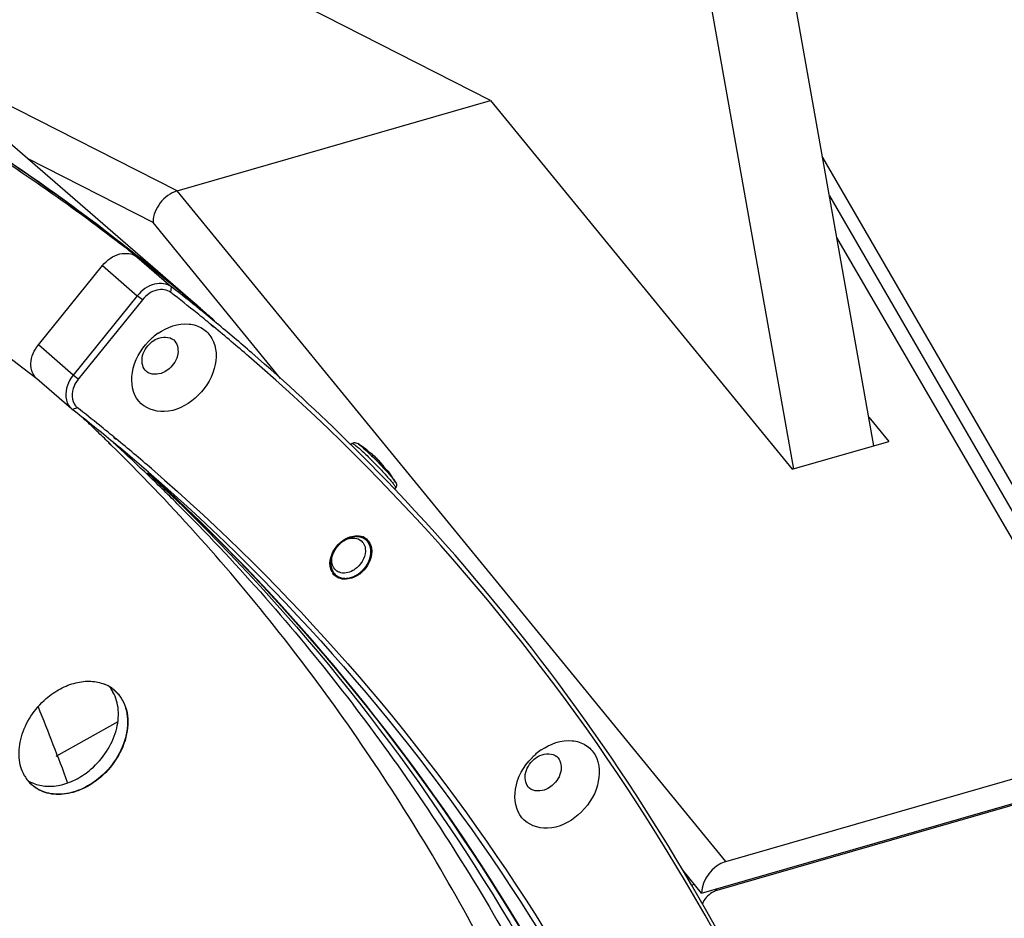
# Model space of a CAD drawing. Header units: millimetres. Extents: x 0 to 420, y 0 to 297.
# Tile 511 of 514: x 387 to 398, y 227 to 236. Entities that reach past the tile are written whole.
import ezdxf

# ---------------------------------------------------------------- set-up
doc = ezdxf.new("R2010")
doc.units = ezdxf.units.MM
doc.header["$LTSCALE"] = 23.1
doc.layers.get('0').update_dxf_attribs({"linetype": 'CONTINUOUS'})
doc.layers.add('02___PRT_ALL_AXES', color=7, linetype='CONTINUOUS')

msp = doc.modelspace()

# ---------------------------------------------------------------- linework, layer by layer
at = {"color": 7, "linetype": 'Continuous'}
for p, q in [((388.8655, 233.0977), (375.2414, 244.8965)), ((396.1185, 231.6198), (395.0829, 237.4447)), ((394.2169, 237.1947), (395.2527, 231.3684)), ((391.9898, 235.3403), (388.7398, 236.9953)), ((388.6123, 234.3653), (385.6742, 235.8614)), ((388.6123, 234.3653), (391.9898, 235.3403)), ((391.9898, 235.3403), (395.2398, 231.3661)), ((388.3525, 234.025), (386.9987, 234.7144)), ((395.5664, 234.7254), (399.1067, 228.6112)), ((394.5223, 227.1384), (388.6123, 234.3653)), ((395.6399, 234.3121), (398.9772, 228.5486)), ((388.3458, 234.0283), (388.3424, 234.0302)), ((389.7259, 232.3456), (388.3525, 234.025)), ((398.8957, 228.4009), (395.7193, 233.8656)), ((388.2398, 233.6056), (388.1584, 233.6725)), ((388.178, 233.6579), (388.1588, 233.673)), ((388.177, 233.6566), (388.552, 233.3319)), ((388.2416, 233.6078), (388.178, 233.6579)), ((387.1173, 232.706), (387.8083, 233.5613)), ((387.8083, 233.5613), (388.1833, 233.2365)), ((388.5454, 233.2715), (388.552, 233.3319)), ((388.1833, 233.2365), (387.4923, 232.3813)), ((388.2381, 233.1921), (387.5471, 232.3368)), ((388.2381, 233.1921), (388.1833, 233.2365)), ((388.8315, 233.1249), (388.8656, 233.096)), ((388.8315, 233.1249), (388.8655, 233.0958)), ((389.0038, 232.8991), (388.9772, 232.9207)), ((389.0059, 232.9016), (388.9795, 232.9234)), ((387.4923, 232.3813), (387.1173, 232.706)), ((387.4747, 232.0177), (387.0997, 232.3424)), ((387.5471, 232.3368), (387.4923, 232.3813)), ((387.4747, 232.0177), (387.4813, 232.0123)), ((387.5379, 232.0293), (387.4813, 232.0123)), ((396.0634, 231.9298), (396.279, 231.6661)), ((387.7489, 231.7769), (387.734, 231.7909)), ((387.7489, 231.7769), (387.7342, 231.7911)), ((387.9281, 231.7122), (387.9537, 231.6913)), ((387.9304, 231.7149), (387.9559, 231.6939)), ((395.2398, 231.3661), (396.279, 231.6661)), ((387.8977, 231.6293), (387.8743, 231.6525)), ((387.8992, 231.6308), (387.8756, 231.6539)), ((390.4987, 231.6448), (390.4836, 231.6324)), ((390.6218, 231.6011), (390.619, 231.603)), ((390.619, 231.6027), (390.6216, 231.6006)), ((390.6219, 231.6004), (390.6194, 231.6024)), ((390.6196, 231.6027), (390.6245, 231.5992)), ((390.6216, 231.6006), (390.6219, 231.6004)), ((390.6219, 231.6004), (390.6216, 231.6006)), ((390.6254, 231.5985), (390.6311, 231.5945)), ((390.6322, 231.5937), (390.6277, 231.5969)), ((390.658, 231.5698), (390.6588, 231.5691)), ((390.6632, 231.5693), (390.6607, 231.5715)), ((390.6805, 231.5518), (390.6767, 231.5545)), ((390.6771, 231.5407), (390.6774, 231.5404)), ((390.681, 231.5513), (390.6805, 231.5518)), ((390.8439, 231.3876), (390.8449, 231.386)), ((390.8621, 231.3646), (390.8616, 231.3652)), ((390.8821, 231.3427), (390.8728, 231.3531)), ((390.8825, 231.3421), (390.882, 231.3426)), ((390.8825, 231.3421), (390.882, 231.3426)), ((390.9017, 231.3192), (390.9016, 231.3193)), ((390.902, 231.3188), (390.9016, 231.3193)), ((390.9019, 231.3188), (390.9016, 231.3192)), ((390.9049, 231.3176), (390.9041, 231.3184)), ((390.9652, 231.1674), (390.9528, 231.1529)), ((387.9742, 228.6468), (387.3042, 228.2705)), ((394.5223, 227.1384), (398.8957, 228.4009)), ((394.2625, 226.7981), (398.8957, 228.1356)), ((398.8868, 228.1147), (394.4257, 226.8269)), ((394.2625, 226.7981), (394.0625, 227.0427)), ((394.4257, 226.8269), (394.4098, 226.8407))]:
    msp.add_line(p, q, dxfattribs=at)
for points in [[(390.6596, 231.5684), (390.6535, 231.574), (390.6472, 231.5797), (390.6408, 231.5852), (390.6343, 231.5906), (390.6277, 231.596), (390.6216, 231.6006)], [(390.6607, 231.5715), (390.6579, 231.5739), (390.6549, 231.5764), (390.6517, 231.579), (390.6482, 231.5817), (390.6446, 231.5845), (390.6407, 231.5875), (390.6365, 231.5905), (390.6322, 231.5937)], [(390.6767, 231.5545), (390.675, 231.5558), (390.6729, 231.5574), (390.6706, 231.5591), (390.6684, 231.5609), (390.6663, 231.5626), (390.6643, 231.5643), (390.6625, 231.5658), (390.6609, 231.5672), (390.6596, 231.5684)], [(390.6767, 231.5545), (390.6764, 231.5549), (390.6754, 231.5565), (390.6742, 231.5581), (390.6729, 231.5598), (390.6713, 231.5615), (390.6696, 231.5633), (390.6677, 231.5652), (390.6656, 231.5672), (390.6632, 231.5693)], [(390.8448, 231.3864), (390.8408, 231.3928), (390.8353, 231.4006), (390.8293, 231.4089), (390.8227, 231.4174), (390.8155, 231.4261), (390.8078, 231.4351), (390.7997, 231.4442), (390.7913, 231.4534), (390.7824, 231.4627), (390.7734, 231.472), (390.764, 231.4812), (390.7545, 231.4903), (390.7449, 231.4992), (390.7353, 231.508), (390.7256, 231.5164), (390.716, 231.5245), (390.7065, 231.5323), (390.6972, 231.5395), (390.6881, 231.5463), (390.6805, 231.5518)], [(390.8616, 231.3652), (390.8605, 231.3664), (390.8591, 231.368), (390.8576, 231.3697), (390.8561, 231.3715), (390.8545, 231.3733), (390.853, 231.3752), (390.8515, 231.3771), (390.8501, 231.379), (390.8488, 231.3807), (390.8476, 231.3823), (390.8466, 231.3837), (390.8458, 231.3849), (390.8451, 231.386), (390.8448, 231.3864)], [(390.8728, 231.3531), (390.872, 231.354), (390.8682, 231.3582), (390.8644, 231.3623), (390.8616, 231.3652)], [(390.8876, 231.3432), (390.8873, 231.3435), (390.8867, 231.3444), (390.8861, 231.3451), (390.8855, 231.3459), (390.8849, 231.3465), (390.8844, 231.3472), (390.8839, 231.3478), (390.8834, 231.3483), (390.8829, 231.3488), (390.8824, 231.3494), (390.8818, 231.3499), (390.8813, 231.3504), (390.8806, 231.3509), (390.8798, 231.3514), (390.8788, 231.352), (390.8776, 231.3525), (390.8761, 231.353), (390.8744, 231.3532), (390.8728, 231.3531)], [(390.9022, 231.3185), (390.8992, 231.3223), (390.8956, 231.3267), (390.892, 231.331), (390.8884, 231.3353), (390.8848, 231.3396), (390.8821, 231.3427)], [(390.9051, 231.3151), (390.9052, 231.3151), (390.9052, 231.3151), (390.9051, 231.3152), (390.9049, 231.3154), (390.9047, 231.3156), (390.9044, 231.316), (390.904, 231.3164), (390.9036, 231.3168), (390.9032, 231.3174), (390.9027, 231.3179), (390.9022, 231.3185)]]:
    msp.add_lwpolyline(points, dxfattribs=at)
for centre, radius, start, end in [((374.3801, 216.0483), 22.3715, 52.48525, 57.84216), ((374.2424, 216.196), 22.3498, 51.97909, 57.34626), ((388.6263, 234.025), 0.2738, 178.30345, 179.99587), ((374.4513, 216.145), 22.2514, 51.97342, 52.47917), ((374.3098, 216.2857), 22.2377, 51.3992, 51.97342), ((374.5028, 216.1572), 22.2084, 49.82003, 51.99564), ((374.3262, 216.3061), 22.2115, 49.11175, 51.39939), ((374.4719, 216.171), 22.2182, 49.63044, 51.70216), ((374.8865, 215.7918), 22.1835, 51.06752, 51.99563), ((374.876, 215.8302), 22.2113, 50.98692, 51.99563), ((374.8905, 215.7967), 22.1772, 50.55817, 51.06749), ((374.8803, 215.8355), 22.2045, 50.38667, 50.98688), ((374.5099, 216.1658), 22.1972, 49.19524, 49.70431), ((374.8836, 215.8394), 22.1994, 49.1068, 50.38667), ((374.894, 215.8009), 22.1717, 49.19319, 50.46965), ((388.8098, 232.2592), 0.7005, 135.39875, 136.16596), ((388.8027, 232.2665), 0.6904, 130.90661, 135.41006), ((388.7893, 232.2819), 0.67, 124.75491, 130.90758), ((374.8719, 215.8268), 22.2165, 45.34923, 49.10538), ((374.3907, 215.2699), 21.2526, 50.53345, 51.97874), ((387.6249, 232.1405), 0.1411, 219.88736, 231.94015), ((374.4288, 215.2632), 21.2827, 51.15886, 51.97872), ((372.9998, 216.4547), 21.2675, 46.14715, 46.63481), ((372.9904, 216.4448), 21.2812, 45.61655, 46.09206), ((374.4323, 215.2676), 21.2771, 50.6247, 51.15884), ((374.3966, 215.2771), 21.2433, 49.10682, 50.53337), ((374.4358, 215.2719), 21.2715, 49.19506, 50.53575), ((373.5875, 215.9604), 21.2564, 46.25395, 47.5743), ((374.822, 215.7764), 22.2874, 43.63311, 45.34912), ((389.9288, 230.6211), 1.2003, 54.86532, 58.4188), ((390.3948, 231.2737), 0.3984, 54.79811, 55.27671), ((390.3431, 231.2357), 0.4591, 46.68855, 52.59813), ((389.929, 230.6214), 1.2, 54.38988, 54.57556), ((390.2991, 231.1377), 0.5647, 54.69506, 54.8097), ((390.7219, 231.6377), 0.0933, 226.7559, 228.21566), ((390.7516, 231.6708), 0.1377, 228.15746, 228.76723), ((390.7775, 231.6894), 0.1685, 233.81357, 234.81437), ((390.757, 231.6604), 0.133, 234.84019, 235.14721), ((390.8391, 231.3828), 0.00676, 31.37426, 44.07379), ((390.9182, 231.4343), 0.0878, 213.41283, 215.00357), ((390.9653, 231.4617), 0.1418, 221.42324, 222.92155), ((390.9426, 231.4407), 0.1108, 222.9606, 223.39918), ((390.3226, 230.8543), 0.7425, 41.11545, 43.40373), ((373.5657, 215.9377), 21.2879, 45.01793, 46.2539), ((390.3231, 230.8548), 0.7419, 38.7595, 41.06151), ((389.929, 230.6213), 1.2, 35.40281, 36.98017), ((389.2914, 229.9066), 2.1342, 41.06369, 41.33012), ((391.028, 231.4198), 0.1615, 218.71111, 219.17067), ((391.0015, 231.3982), 0.1273, 219.16586, 219.73051), ((390.0695, 230.7827), 0.9919, 32.62788, 32.81614), ((389.9285, 230.621), 1.2006, 30.26315, 35.40151), ((390.5538, 230.4931), 0.1561, 67.04638, 68.82047), ((390.5558, 230.4975), 0.1512, 56.4149, 67.08444), ((390.5964, 230.3186), 0.3435, 130.91988, 137.15647), ((390.55, 230.3588), 0.2777, 130.92588, 137.71108), ((390.5429, 230.3668), 0.267, 123.94113, 130.90534), ((390.5884, 230.3277), 0.3314, 124.51691, 130.90439), ((390.5182, 230.5058), 0.1195, 36.19942, 49.07577), ((390.5164, 230.5044), 0.1217, 34.71396, 36.22904), ((390.4163, 230.335), 0.1549, 210.4405, 214.70614), ((390.3992, 230.3683), 0.1187, 229.09917, 238.54944), ((390.3796, 230.5037), 0.3314, 304.51691, 310.90439), ((390.3716, 230.5127), 0.3435, 310.91988, 317.15647), ((387.6801, 228.6814), 0.3984, 59.80128, 67.86884), ((387.6868, 228.6933), 0.3848, 50.96726, 59.77527), ((387.5757, 228.7717), 0.3965, 30.37504, 39.11615), ((387.6857, 228.6942), 0.3828, 49.13081, 58.90726), ((387.5654, 228.7654), 0.4086, 29.46589, 30.40412), ((364.4179, 219.5135), 24.5265, 20.22201, 22.25657), ((392.9303, 227.7768), 0.6904, 130.90661, 135.41006), ((392.917, 227.7923), 0.67, 124.75491, 130.90758), ((392.9374, 227.7696), 0.7005, 135.39875, 136.16596), ((387.325, 228.2659), 0.4101, 209.46605, 210.19846), ((387.3152, 228.26), 0.3987, 210.17138, 218.2665), ((387.3048, 228.252), 0.3856, 218.29384, 225.47602), ((387.2106, 228.35), 0.3962, 238.93905, 247.64843), ((387.3032, 228.2525), 0.3829, 219.14704, 229.08105), ((394.3635, 226.7076), 0.2661, 133.77249, 140.29071)]:
    msp.add_arc(centre, radius, start, end, dxfattribs=at)
msp.add_ellipse((394.5223, 226.8731), major_axis=(0.19, 0.2358), ratio=0.7516566, start_param=0.8200328, end_param=2.3908291, dxfattribs=at)
for points, knots in [([(380.6158, 237.6464), (381.9951, 237.2171), (384.6602, 236.1235), (387.0752, 234.5497), (388.1836, 233.6648)], [0, 0, 0, 0, 0.5045969, 1, 1, 1, 1]), ([(388.6123, 234.3653), (388.541, 234.3447), (388.4149, 234.2511), (388.3548, 234.1058), (388.3526, 234.0331)], [0, 0, 0, 0, 0.5048772, 1, 1, 1, 1]), ([(388.3626, 234.0127), (388.3613, 234.0143), (388.3562, 234.0201), (388.3505, 234.0253), (388.3458, 234.0283)], [0, 0, 0, 0, 0.2764317, 1, 1, 1, 1]), ([(387.8083, 233.5613), (387.8554, 233.6195), (387.9709, 233.7089), (388.1286, 233.6945), (388.177, 233.6566)], [0, 0, 0, 0, 0.5491862, 1, 1, 1, 1]), ([(388.552, 233.3319), (388.5036, 233.3697), (388.3459, 233.3841), (388.2304, 233.2948), (388.1833, 233.2365)], [0, 0, 0, 0, 0.4508138, 1, 1, 1, 1]), ([(388.5454, 233.2715), (388.505, 233.3031), (388.3736, 233.3151), (388.2774, 233.2406), (388.2381, 233.1921)], [0, 0, 0, 0, 0.4508138, 1, 1, 1, 1]), ([(388.4074, 232.8323), (388.5027, 232.8984), (388.677, 232.9622), (388.8904, 232.8963), (389.0401, 232.7375), (389.0438, 232.4191), (388.9015, 232.2154), (388.8053, 232.132)], [0, 0, 0, 0, 0.2567361, 0.3688752, 0.4775364, 0.7180101, 1, 1, 1, 1]), ([(388.8053, 232.132), (388.7141, 232.0531), (388.5035, 231.9377), (388.1471, 232.0667), (388.093, 232.4429), (388.217, 232.6533), (388.3045, 232.7444)], [0, 0, 0, 0, 0.2672314, 0.4866463, 0.7198988, 1, 1, 1, 1]), ([(388.2807, 232.4199), (388.2419, 232.4535), (388.2129, 232.587), (388.2829, 232.6894), (388.3305, 232.7306)], [0, 0, 0, 0, 0.4481748, 1, 1, 1, 1]), ([(388.3305, 232.7306), (388.3494, 232.747), (388.4186, 232.7961), (388.5293, 232.7999), (388.5752, 232.7601)], [0, 0, 0, 0, 0.2918911, 1, 1, 1, 1]), ([(388.5752, 232.7601), (388.6139, 232.7266), (388.643, 232.5931), (388.573, 232.4907), (388.5254, 232.4494)], [0, 0, 0, 0, 0.4481748, 1, 1, 1, 1]), ([(387.0998, 232.3424), (387.0554, 232.3809), (387.0106, 232.525), (387.0723, 232.6504), (387.1173, 232.706)], [0, 0, 0, 0, 0.4507946, 1, 1, 1, 1]), ([(396.2442, 222.1779), (395.567, 224.1963), (393.743, 228.0299), (390.9452, 231.2346), (389.3834, 232.583)], [0, 0, 0, 0, 0.5078277, 1, 1, 1, 1]), ([(388.5254, 232.4494), (388.5064, 232.433), (388.4373, 232.384), (388.3266, 232.3802), (388.2807, 232.4199)], [0, 0, 0, 0, 0.2918911, 1, 1, 1, 1]), ([(387.4923, 232.3813), (387.4721, 232.3563), (387.4111, 232.2622), (387.3986, 232.1245), (387.442, 232.0558)], [0, 0, 0, 0, 0.283384, 1, 1, 1, 1]), ([(387.5471, 232.3368), (387.529, 232.3144), (387.4754, 232.2315), (387.471, 232.1045), (387.5166, 232.0499)], [0, 0, 0, 0, 0.2881082, 1, 1, 1, 1]), ([(394.8106, 210.9525), (394.9581, 212.9553), (394.9092, 216.8922), (393.8925, 221.653), (392.5202, 225.1208), (391.2403, 227.5118), (389.7093, 229.7002), (388.5256, 231.0158), (387.8992, 231.6308)], [0, 0, 0, 0, 0.2679313, 0.521893, 0.644466, 0.7645906, 0.8828699, 1, 1, 1, 1]), ([(390.4987, 231.6448), (390.5045, 231.6495), (390.5174, 231.6552), (390.5388, 231.6538), (390.551, 231.6475), (390.5574, 231.6436)], [0, 0, 0, 0, 0.3562477, 0.6409357, 1, 1, 1, 1]), ([(390.4987, 231.6448), (390.4998, 231.6456), (390.5046, 231.6446), (390.5116, 231.6408), (390.5226, 231.6335), (390.5364, 231.623), (390.5534, 231.6093), (390.5813, 231.5853), (390.6212, 231.549), (390.6732, 231.4994), (390.7289, 231.4441), (390.7847, 231.3867), (390.8213, 231.3477), (390.8391, 231.3284)], [0, 0, 0, 0, 0.0087372, 0.0265248, 0.0542747, 0.0918256, 0.1387081, 0.1942633, 0.3280249, 0.4852167, 0.6564751, 0.8315689, 1, 1, 1, 1]), ([(390.5574, 231.6436), (390.5642, 231.6394), (390.5802, 231.6275), (390.607, 231.6051), (390.6403, 231.5754), (390.6643, 231.553), (390.6771, 231.5407)], [0, 0, 0, 0, 0.1525753, 0.3766047, 0.6630761, 1, 1, 1, 1]), ([(390.619, 231.603), (390.6187, 231.6031), (390.6177, 231.6037), (390.6187, 231.6029), (390.619, 231.6027)], [0, 0, 0, 0, 0.4607285, 1, 1, 1, 1]), ([(390.6608, 231.5672), (390.6621, 231.5661), (390.6677, 231.5613), (390.6735, 231.5568), (390.678, 231.5535)], [0, 0, 0, 0, 0.2320146, 1, 1, 1, 1]), ([(390.6773, 231.5405), (390.7159, 231.5038), (390.7895, 231.4302), (390.8605, 231.3542), (390.894, 231.316)], [0, 0, 0, 0, 0.5115792, 1, 1, 1, 1]), ([(390.701, 231.5366), (390.6993, 231.5379), (390.6927, 231.5429), (390.686, 231.5478), (390.681, 231.5513)], [0, 0, 0, 0, 0.2626039, 1, 1, 1, 1]), ([(390.8119, 231.4303), (390.7952, 231.4499), (390.7596, 231.4869), (390.7211, 231.5209), (390.701, 231.5366)], [0, 0, 0, 0, 0.5018947, 1, 1, 1, 1]), ([(388.3364, 231.3731), (389.8385, 230.0763), (392.5288, 226.9929), (394.2796, 223.3039), (394.9287, 221.3616)], [0, 0, 0, 0, 0.4921377, 1, 1, 1, 1]), ([(390.8439, 231.3876), (390.8398, 231.3944), (390.8295, 231.409), (390.8183, 231.4228), (390.8119, 231.4303)], [0, 0, 0, 0, 0.4489752, 1, 1, 1, 1]), ([(390.8463, 231.384), (390.8472, 231.3827), (390.8512, 231.3772), (390.8555, 231.3719), (390.859, 231.3679)], [0, 0, 0, 0, 0.2283031, 1, 1, 1, 1]), ([(388.3035, 231.3355), (389.7976, 230.0416), (392.4733, 226.9678), (394.2158, 223.2932), (394.8623, 221.3587)], [0, 0, 0, 0, 0.4921396, 1, 1, 1, 1]), ([(394.4873, 221.6835), (393.8699, 223.5307), (392.2269, 227.0447), (389.7321, 230.0247), (388.3374, 231.2968)], [0, 0, 0, 0, 0.5078102, 1, 1, 1, 1]), ([(390.8391, 231.3284), (390.8436, 231.3235), (390.8605, 231.3049), (390.8773, 231.2861), (390.8895, 231.2721)], [0, 0, 0, 0, 0.2639753, 1, 1, 1, 1]), ([(390.8876, 231.3432), (390.8886, 231.3418), (390.894, 231.3343), (390.8991, 231.3266), (390.9031, 231.3203)], [0, 0, 0, 0, 0.1882887, 1, 1, 1, 1]), ([(390.8895, 231.2721), (390.9012, 231.2587), (390.9176, 231.2395), (390.9372, 231.215), (390.9483, 231.2002), (390.9568, 231.1882), (390.9625, 231.1786), (390.9655, 231.1724), (390.966, 231.1683), (390.9652, 231.1674)], [0, 0, 0, 0, 0.4098201, 0.578708, 0.7207392, 0.8342825, 0.9182232, 0.9723821, 1, 1, 1, 1]), ([(390.9006, 231.3086), (390.9147, 231.2924), (390.9337, 231.27), (390.9549, 231.2422), (390.9626, 231.231), (390.9654, 231.2261)], [0, 0, 0, 0, 0.613645, 0.8379102, 1, 1, 1, 1]), ([(390.9036, 231.3168), (390.9047, 231.3155), (390.9093, 231.3103), (390.9058, 231.3161), (390.9049, 231.3176)], [0, 0, 0, 0, 0.5096775, 1, 1, 1, 1]), ([(396.2728, 222.1879), (395.7107, 223.8712), (394.2652, 227.0877), (392.1415, 229.9091), (390.9531, 231.1556)], [0, 0, 0, 0, 0.5075017, 1, 1, 1, 1]), ([(390.9654, 231.2261), (390.9692, 231.2196), (390.9752, 231.2072), (390.9761, 231.1859), (390.9701, 231.173), (390.9652, 231.1674)], [0, 0, 0, 0, 0.3590686, 0.6437557, 1, 1, 1, 1]), ([(388.6138, 230.9952), (389.2295, 230.3799), (390.3922, 229.0658), (391.8951, 226.8849), (393.1507, 224.5063), (394.4962, 221.0609), (395.4912, 216.3384), (395.5368, 212.4355), (395.3906, 210.4503)], [0, 0, 0, 0, 0.1171123, 0.2354084, 0.3555671, 0.478175, 0.7321635, 1, 1, 1, 1]), ([(390.3938, 230.5883), (390.4106, 230.5996), (390.4717, 230.6329), (390.5588, 230.6288), (390.5965, 230.5961)], [0, 0, 0, 0, 0.2885092, 1, 1, 1, 1]), ([(390.4006, 230.6008), (390.4172, 230.6122), (390.4799, 230.6478), (390.5614, 230.6575), (390.6102, 230.6386)], [0, 0, 0, 0, 0.2782026, 1, 1, 1, 1]), ([(390.2828, 230.2565), (390.2709, 230.2768), (390.2385, 230.3796), (390.2893, 230.4927), (390.3446, 230.5522)], [0, 0, 0, 0, 0.2244479, 1, 1, 1, 1]), ([(390.3215, 230.2786), (390.2888, 230.307), (390.2585, 230.4157), (390.3088, 230.5064), (390.3446, 230.5456)], [0, 0, 0, 0, 0.4494722, 1, 1, 1, 1]), ([(390.6165, 230.5737), (390.6288, 230.556), (390.6623, 230.4611), (390.6068, 230.3553), (390.5499, 230.3061)], [0, 0, 0, 0, 0.2231044, 1, 1, 1, 1]), ([(390.679, 230.5846), (390.6928, 230.5647), (390.7327, 230.4602), (390.6806, 230.3407), (390.6235, 230.2792)], [0, 0, 0, 0, 0.2236136, 1, 1, 1, 1]), ([(390.5499, 230.3061), (390.5358, 230.2938), (390.4816, 230.2551), (390.4054, 230.2398), (390.36, 230.2562)], [0, 0, 0, 0, 0.2794989, 1, 1, 1, 1]), ([(390.36, 230.2562), (390.356, 230.2576), (390.3482, 230.2609), (390.3409, 230.2649), (390.3373, 230.2671)], [0, 0, 0, 0, 0.5029248, 1, 1, 1, 1]), ([(390.5674, 230.2306), (390.5504, 230.2189), (390.4864, 230.1827), (390.4024, 230.1738), (390.3534, 230.1946)], [0, 0, 0, 0, 0.2791711, 1, 1, 1, 1]), ([(387.2022, 228.8957), (387.2491, 228.9364), (387.3493, 229.0062), (387.5139, 229.0717), (387.6785, 229.0908), (387.7836, 229.0695), (387.8302, 229.0505)], [0, 0, 0, 0, 0.2752309, 0.535776, 0.7770229, 1, 1, 1, 1]), ([(387.6876, 228.1373), (387.751, 228.1922), (387.8611, 228.3187), (387.9641, 228.5393), (387.993, 228.7653), (387.9543, 228.9077), (387.9211, 228.9664)], [0, 0, 0, 0, 0.2726985, 0.5373943, 0.7810046, 1, 1, 1, 1]), ([(387.9362, 228.9837), (387.9644, 228.9593), (388.0145, 228.9007), (388.0806, 228.7535), (388.0866, 228.529), (387.986, 228.2668), (387.8609, 228.1159), (387.7866, 228.0515)], [0, 0, 0, 0, 0.1059386, 0.2156094, 0.4539288, 0.7205689, 1, 1, 1, 1]), ([(387.9292, 228.9922), (387.9585, 228.9684), (388.0111, 228.9105), (388.0817, 228.763), (388.0911, 228.5353), (387.9907, 228.2684), (387.8639, 228.1148), (387.7885, 228.0494)], [0, 0, 0, 0, 0.1060015, 0.2154621, 0.4532452, 0.7199832, 1, 1, 1, 1]), ([(386.968, 228.0641), (386.9347, 228.1229), (386.8959, 228.2658), (386.9248, 228.4925), (387.0281, 228.7137), (387.1386, 228.8406), (387.2022, 228.8957)], [0, 0, 0, 0, 0.2189954, 0.4626058, 0.7273015, 1, 1, 1, 1]), ([(392.535, 228.3427), (392.6303, 228.4088), (392.8046, 228.4725), (393.0181, 228.4066), (393.1677, 228.2479), (393.1714, 227.9295), (393.0292, 227.7257), (392.9329, 227.6423)], [0, 0, 0, 0, 0.2567361, 0.3688752, 0.4775364, 0.7180101, 1, 1, 1, 1]), ([(392.4581, 228.241), (392.4771, 228.2574), (392.5462, 228.3064), (392.6569, 228.3102), (392.7029, 228.2705)], [0, 0, 0, 0, 0.2918911, 1, 1, 1, 1]), ([(392.9329, 227.6423), (392.8418, 227.5634), (392.6312, 227.4481), (392.2747, 227.5771), (392.2206, 227.9533), (392.3446, 228.1636), (392.4321, 228.2548)], [0, 0, 0, 0, 0.2672314, 0.4866463, 0.7198988, 1, 1, 1, 1]), ([(392.4083, 227.9303), (392.3696, 227.9638), (392.3405, 228.0973), (392.4105, 228.1997), (392.4581, 228.241)], [0, 0, 0, 0, 0.4481748, 1, 1, 1, 1]), ([(392.7029, 228.2705), (392.7416, 228.2369), (392.7706, 228.1034), (392.7007, 228.001), (392.653, 227.9598)], [0, 0, 0, 0, 0.4481748, 1, 1, 1, 1]), ([(387.06, 227.9835), (387.1065, 227.9644), (387.2114, 227.9427), (387.376, 227.9615), (387.5405, 228.0268), (387.6407, 228.0966), (387.6876, 228.1373)], [0, 0, 0, 0, 0.2229127, 0.4641141, 0.7246829, 1, 1, 1, 1]), ([(387.7885, 228.0494), (387.7296, 227.9985), (387.6027, 227.9147), (387.393, 227.8531), (387.1906, 227.8682), (387.0776, 227.9347), (387.0345, 227.9771)], [0, 0, 0, 0, 0.282623, 0.544103, 0.7802948, 1, 1, 1, 1]), ([(387.7866, 228.0515), (387.7298, 228.0024), (387.6075, 227.9209), (387.4056, 227.8583), (387.2095, 227.8667), (387.0967, 227.9248), (387.0524, 227.9632)], [0, 0, 0, 0, 0.2816161, 0.5431632, 0.7802409, 1, 1, 1, 1]), ([(392.653, 227.9598), (392.6341, 227.9434), (392.5649, 227.8943), (392.4542, 227.8905), (392.4083, 227.9303)], [0, 0, 0, 0, 0.2918911, 1, 1, 1, 1]), ([(394.4257, 226.8269), (394.4089, 226.8221), (394.3422, 226.7929), (394.2901, 226.733), (394.2691, 226.6824)], [0, 0, 0, 0, 0.2422262, 1, 1, 1, 1])]:
    msp.add_open_spline(points, degree=3, knots=knots, dxfattribs=at)
for points in [[(387.442, 232.0558), (387.451, 232.0417), (387.4621, 232.0286), (387.4748, 232.0177)], [(390.6254, 231.5985), (390.626, 231.5981), (390.6265, 231.5974), (390.6267, 231.5967)], [(390.9041, 231.3184), (390.9033, 231.3191), (390.9023, 231.3196), (390.9012, 231.3198)], [(390.6394, 230.6235), (390.6548, 230.6132), (390.6685, 230.5998), (390.679, 230.5846)], [(390.3534, 230.1946), (390.3279, 230.2053), (390.3047, 230.2241), (390.289, 230.2468)]]:
    msp.add_open_spline(points, degree=3, dxfattribs=at)
at = {"color": 2, "linetype": 'Continuous'}
for points, knots in [([(390.5923, 230.2594), (390.5949, 230.2621), (390.6003, 230.2675), (390.607, 230.2743), (390.6124, 230.2797), (390.6164, 230.2837), (390.6198, 230.2871), (390.6225, 230.2898), (390.6241, 230.2915), (390.6253, 230.2926), (390.626, 230.2933), (390.6267, 230.294), (390.6274, 230.295), (390.6285, 230.2965), (390.6299, 230.2985), (390.6322, 230.3016), (390.6351, 230.3055), (390.6386, 230.3102), (390.642, 230.3148), (390.6454, 230.3195), (390.6483, 230.3234), (390.6506, 230.3265), (390.6523, 230.3288), (390.6538, 230.3308), (390.6549, 230.3324), (390.6558, 230.3335), (390.6565, 230.3347), (390.6573, 230.3364), (390.6584, 230.3385), (390.6597, 230.3409), (390.6615, 230.3443), (390.6637, 230.3484), (390.6663, 230.3533), (390.6697, 230.36), (390.6728, 230.3658), (390.6754, 230.3707), (390.6765, 230.3728), (390.6773, 230.3744), (390.6783, 230.3761), (390.679, 230.3783), (390.6799, 230.3809), (390.681, 230.3844), (390.6825, 230.3887), (390.6843, 230.394), (390.686, 230.3992), (390.6878, 230.4044), (390.6893, 230.4088), (390.6904, 230.4123), (390.6913, 230.4149), (390.6921, 230.4171), (390.6927, 230.4188), (390.693, 230.4199), (390.6933, 230.4208), (390.6934, 230.4216), (390.6937, 230.4231), (390.694, 230.4253), (390.6944, 230.4279), (390.695, 230.4314), (390.6956, 230.4357), (390.6964, 230.4409), (390.6972, 230.4461), (390.698, 230.4513), (390.6987, 230.4557), (390.6992, 230.4592), (390.6995, 230.4613), (390.6998, 230.4631), (390.7, 230.4641), (390.7001, 230.465), (390.7001, 230.4656), (390.7001, 230.4663), (390.7, 230.4675), (390.7, 230.4693), (390.6999, 230.4718), (390.6998, 230.4742), (390.6997, 230.4775), (390.6995, 230.4815), (390.6993, 230.4864), (390.6991, 230.4913), (390.699, 230.4954), (390.6988, 230.4987), (390.6987, 230.5011), (390.6987, 230.5032), (390.6986, 230.5048), (390.6985, 230.506), (390.6985, 230.507), (390.6983, 230.5078), (390.698, 230.5089), (390.6974, 230.5114), (390.6964, 230.5152), (390.6952, 230.5198), (390.694, 230.5243), (390.6925, 230.5304), (390.6911, 230.5357), (390.6899, 230.5403), (390.6894, 230.5422), (390.689, 230.5437), (390.6888, 230.5447), (390.6886, 230.5454), (390.6885, 230.546), (390.6882, 230.5465), (390.6878, 230.5471), (390.6874, 230.548), (390.6867, 230.5493), (390.6858, 230.5509), (390.6847, 230.5529), (390.6833, 230.5555), (390.6815, 230.5588), (390.6794, 230.5628), (390.6773, 230.5668), (390.6755, 230.5701), (390.6741, 230.5727), (390.6731, 230.5747), (390.6722, 230.5763), (390.6715, 230.5776), (390.671, 230.5785), (390.6707, 230.5791), (390.6704, 230.5796), (390.67, 230.58), (390.6696, 230.5806), (390.6689, 230.5812), (390.668, 230.5823), (390.6668, 230.5836), (390.6638, 230.5867), (390.6604, 230.5904), (390.6565, 230.5946), (390.6536, 230.5978), (390.6507, 230.6009), (390.6485, 230.6033), (390.647, 230.6048), (390.6464, 230.6055), (390.6459, 230.606), (390.6455, 230.6066), (390.6447, 230.607), (390.6437, 230.6076), (390.6425, 230.6084), (390.6409, 230.6094), (390.6391, 230.6105), (390.6366, 230.6121), (390.6335, 230.614), (390.6298, 230.6164), (390.6261, 230.6187), (390.623, 230.6207), (390.6205, 230.6222), (390.6187, 230.6234), (390.6168, 230.6245), (390.6154, 230.6254), (390.6145, 230.626), (390.6141, 230.6262), (390.6138, 230.6264), (390.6134, 230.6266), (390.6128, 230.6268), (390.6119, 230.6271), (390.6105, 230.6275), (390.6087, 230.6281), (390.6058, 230.629), (390.6022, 230.6301), (390.5979, 230.6315), (390.5936, 230.6328), (390.5892, 230.6342), (390.5849, 230.6355), (390.5813, 230.6367), (390.5788, 230.6375), (390.5776, 230.6378), (390.5768, 230.6381), (390.5761, 230.6381), (390.5751, 230.6382), (390.5735, 230.6383), (390.5716, 230.6384), (390.5693, 230.6386), (390.5662, 230.6388), (390.5623, 230.6391), (390.5576, 230.6394), (390.553, 230.6398), (390.5483, 230.6401), (390.5444, 230.6404), (390.5413, 230.6406), (390.539, 230.6408), (390.5371, 230.6409), (390.5354, 230.6407), (390.5337, 230.6404), (390.5316, 230.6401), (390.5283, 230.6397), (390.5242, 230.6391), (390.5192, 230.6384), (390.5142, 230.6377), (390.5092, 230.637), (390.5051, 230.6364), (390.5017, 230.636), (390.4992, 230.6356), (390.4972, 230.6353), (390.4957, 230.6351), (390.495, 230.635), (390.4946, 230.635), (390.4941, 230.6348), (390.4936, 230.6347), (390.4928, 230.6344), (390.4913, 230.6339), (390.4892, 230.6332), (390.4867, 230.6323), (390.4833, 230.6312), (390.4791, 230.6297), (390.4741, 230.628), (390.4691, 230.6263), (390.464, 230.6246), (390.4599, 230.6232), (390.4565, 230.6221), (390.4544, 230.6214), (390.4527, 230.6208), (390.4517, 230.6205), (390.4509, 230.62), (390.45, 230.6196), (390.4486, 230.6188), (390.4466, 230.6177), (390.4434, 230.6159), (390.4393, 230.6137), (390.4344, 230.6111), (390.428, 230.6075), (390.4198, 230.6031), (390.4134, 230.5996), (390.4101, 230.5979)], [0, 0, 0, 0, 0.015625, 0.03125, 0.0390625, 0.046875, 0.0546875, 0.0585938, 0.0625, 0.0644531, 0.0654297, 0.0664062, 0.0683594, 0.0703125, 0.0742188, 0.078125, 0.0859375, 0.09375, 0.1015625, 0.109375, 0.1171875, 0.1210938, 0.125, 0.1289062, 0.1308594, 0.1328125, 0.1347656, 0.1367188, 0.140625, 0.1445312, 0.1484375, 0.15625, 0.1640625, 0.171875, 0.1875, 0.1914062, 0.1953125, 0.1972656, 0.1992188, 0.203125, 0.2070312, 0.2109375, 0.21875, 0.2265625, 0.234375, 0.2421875, 0.25, 0.2539062, 0.2578125, 0.2617188, 0.2636719, 0.265625, 0.2666016, 0.2675781, 0.2695312, 0.2734375, 0.2773438, 0.28125, 0.2890625, 0.296875, 0.3046875, 0.3125, 0.3203125, 0.3242188, 0.328125, 0.3300781, 0.3320312, 0.3330078, 0.3339844, 0.3349609, 0.3359375, 0.3398438, 0.34375, 0.3476562, 0.3515625, 0.359375, 0.3671875, 0.375, 0.3828125, 0.3867188, 0.390625, 0.3945312, 0.3964844, 0.3984375, 0.4003906, 0.4013672, 0.4023438, 0.40625, 0.4140625, 0.421875, 0.4296875, 0.4375, 0.453125, 0.4570312, 0.4609375, 0.4628906, 0.4648438, 0.4658203, 0.4667969, 0.4677734, 0.46875, 0.4707031, 0.4726562, 0.4765625, 0.4804688, 0.484375, 0.4921875, 0.5, 0.5078125, 0.515625, 0.5195312, 0.5234375, 0.5273438, 0.5292969, 0.53125, 0.5322266, 0.5332031, 0.5341797, 0.5351562, 0.5371094, 0.5390625, 0.5429688, 0.546875, 0.5625, 0.5703125, 0.578125, 0.5859375, 0.59375, 0.5957031, 0.5976562, 0.5986328, 0.5996094, 0.6015625, 0.6035156, 0.6054688, 0.609375, 0.6132812, 0.6171875, 0.625, 0.6328125, 0.640625, 0.6484375, 0.6523438, 0.65625, 0.6601562, 0.6640625, 0.6650391, 0.6660156, 0.6665039, 0.6669922, 0.6679688, 0.6699219, 0.671875, 0.6757812, 0.6796875, 0.6875, 0.6953125, 0.703125, 0.7109375, 0.71875, 0.7265625, 0.7304688, 0.7324219, 0.7333984, 0.734375, 0.7363281, 0.7382812, 0.7421875, 0.7460938, 0.75, 0.7578125, 0.765625, 0.7734375, 0.78125, 0.7890625, 0.7929688, 0.796875, 0.8007812, 0.8027344, 0.8046875, 0.8085938, 0.8125, 0.8203125, 0.828125, 0.8359375, 0.84375, 0.8515625, 0.8554688, 0.859375, 0.8632812, 0.8652344, 0.8662109, 0.8666992, 0.8671875, 0.8681641, 0.8691406, 0.8710938, 0.875, 0.8789062, 0.8828125, 0.890625, 0.8984375, 0.90625, 0.9140625, 0.921875, 0.9257812, 0.9296875, 0.9316406, 0.9335938, 0.9345703, 0.9355469, 0.9375, 0.9414062, 0.9453125, 0.953125, 0.9609375, 0.96875, 0.984375, 1, 1, 1, 1]), ([(390.3758, 230.5719), (390.3736, 230.5699), (390.3693, 230.5659), (390.3645, 230.5614), (390.3613, 230.5585), (390.3599, 230.5572), (390.3588, 230.5562), (390.3578, 230.5552), (390.3561, 230.5533), (390.3536, 230.5506), (390.3506, 230.5473), (390.3476, 230.5441), (390.345, 230.5414), (390.3433, 230.5395), (390.3423, 230.5385), (390.3414, 230.5373), (390.3402, 230.5359), (390.3375, 230.5324), (390.3342, 230.5284), (390.331, 230.5244), (390.3294, 230.5224), (390.3284, 230.5213), (390.3277, 230.5204), (390.3271, 230.5195), (390.3262, 230.5182), (390.3247, 230.5161), (390.3225, 230.5129), (390.3199, 230.5092), (390.3178, 230.5061), (390.316, 230.5036), (390.315, 230.502), (390.3141, 230.5008), (390.3133, 230.4995), (390.312, 230.4973), (390.3102, 230.4942), (390.3079, 230.4904), (390.3057, 230.4867), (390.3039, 230.4836), (390.3026, 230.4814), (390.3018, 230.4801), (390.3012, 230.4788), (390.3004, 230.4771), (390.2984, 230.4731), (390.2954, 230.4671), (390.2928, 230.4618), (390.2915, 230.4591)], [0, 0, 0, 0, 0.0625, 0.125, 0.140625, 0.15625, 0.1640625, 0.171875, 0.1875, 0.21875, 0.25, 0.28125, 0.3125, 0.328125, 0.3359375, 0.34375, 0.359375, 0.375, 0.4375, 0.46875, 0.484375, 0.4921875, 0.5, 0.5078125, 0.515625, 0.53125, 0.5625, 0.59375, 0.625, 0.640625, 0.65625, 0.6640625, 0.671875, 0.6875, 0.71875, 0.75, 0.78125, 0.8125, 0.828125, 0.8359375, 0.84375, 0.859375, 0.875, 0.9375, 1, 1, 1, 1]), ([(390.4101, 230.5979), (390.4087, 230.5969), (390.4066, 230.5955), (390.4038, 230.5936), (390.402, 230.5924), (390.4006, 230.5914), (390.3997, 230.5908), (390.399, 230.5903), (390.3983, 230.5897), (390.3969, 230.5887), (390.3954, 230.5876), (390.394, 230.5866), (390.3932, 230.586), (390.3926, 230.5856), (390.3921, 230.5852), (390.3915, 230.5847), (390.3903, 230.5838), (390.3886, 230.5825), (390.3865, 230.5809), (390.3849, 230.5795), (390.3835, 230.5784), (390.3827, 230.5777), (390.382, 230.5772), (390.3813, 230.5766), (390.3799, 230.5755), (390.378, 230.5739), (390.3765, 230.5726), (390.3758, 230.5719)], [0, 0, 0, 0, 0.125, 0.1875, 0.25, 0.28125, 0.3125, 0.328125, 0.34375, 0.375, 0.4375, 0.46875, 0.484375, 0.5, 0.515625, 0.53125, 0.5625, 0.625, 0.6875, 0.75, 0.78125, 0.8125, 0.828125, 0.84375, 0.875, 0.9375, 1, 1, 1, 1]), ([(390.2915, 230.4591), (390.2904, 230.4561), (390.2883, 230.4502), (390.2851, 230.4413), (390.2825, 230.4339), (390.2804, 230.428), (390.2788, 230.4235), (390.2775, 230.4198), (390.2766, 230.4172), (390.2761, 230.4159), (390.2759, 230.4152), (390.2758, 230.4144), (390.2756, 230.4135), (390.2753, 230.412), (390.275, 230.4101), (390.2746, 230.4078), (390.2741, 230.4048), (390.2734, 230.4011), (390.2724, 230.395), (390.2713, 230.389), (390.2703, 230.383), (390.2695, 230.3784), (390.2689, 230.375), (390.2685, 230.3728), (390.2683, 230.3717), (390.2682, 230.3705), (390.2682, 230.3695), (390.2682, 230.3684), (390.2683, 230.367), (390.2683, 230.3645), (390.2684, 230.3609), (390.2684, 230.3567), (390.2685, 230.351), (390.2686, 230.3453), (390.2687, 230.3396), (390.2688, 230.336), (390.2689, 230.3332), (390.2689, 230.3314), (390.2689, 230.3302), (390.2689, 230.3294), (390.2689, 230.3287), (390.2691, 230.3279), (390.2694, 230.3266), (390.2698, 230.3249), (390.2704, 230.3222), (390.2712, 230.3189), (390.2721, 230.3149), (390.2734, 230.3096), (390.2746, 230.3042), (390.2759, 230.2989), (390.2766, 230.2956), (390.2773, 230.2929), (390.2776, 230.2912), (390.2779, 230.2901), (390.2781, 230.2894), (390.2784, 230.2888), (390.2787, 230.2881), (390.2793, 230.2869), (390.28, 230.2855), (390.2812, 230.2831), (390.2827, 230.2802), (390.2844, 230.2767), (390.2868, 230.2721), (390.2891, 230.2674), (390.2912, 230.2634), (390.2923, 230.261), (390.2932, 230.2593), (390.2939, 230.2578), (390.2945, 230.2567), (390.2949, 230.2559), (390.2952, 230.2553), (390.2954, 230.2549), (390.2957, 230.2546), (390.2961, 230.2541), (390.2966, 230.2535), (390.2979, 230.2521), (390.2997, 230.25), (390.3022, 230.2472), (390.3046, 230.2444), (390.3079, 230.2407), (390.3112, 230.2369), (390.3141, 230.2336), (390.3157, 230.2318), (390.3169, 230.2304), (390.318, 230.2292), (390.3188, 230.2283), (390.3196, 230.2273), (390.3209, 230.2265), (390.3225, 230.2254), (390.3241, 230.2244), (390.3262, 230.223), (390.3288, 230.2212), (390.332, 230.2191), (390.3351, 230.217), (390.3383, 230.2149), (390.3415, 230.2128), (390.3441, 230.211), (390.3462, 230.2096), (390.3478, 230.2085), (390.3494, 230.2075), (390.3506, 230.2066), (390.3519, 230.2062), (390.3531, 230.2058), (390.3546, 230.2053), (390.3564, 230.2046), (390.3588, 230.2038), (390.363, 230.2023), (390.3679, 230.2007), (390.3727, 230.199), (390.3763, 230.1977), (390.3799, 230.1965), (390.3827, 230.1955), (390.3845, 230.1949), (390.3852, 230.1946), (390.3858, 230.1944), (390.3863, 230.1943), (390.3868, 230.1942), (390.3875, 230.1942), (390.3883, 230.1941), (390.3897, 230.1939), (390.3914, 230.1938), (390.3934, 230.1936), (390.3961, 230.1933), (390.4009, 230.1928), (390.4063, 230.1923), (390.4117, 230.1918), (390.4158, 230.1914), (390.4192, 230.1911), (390.4219, 230.1908), (390.4236, 230.1906), (390.425, 230.1905), (390.4258, 230.1904), (390.4265, 230.1903), (390.4272, 230.1905), (390.4285, 230.1906), (390.4303, 230.1908), (390.4332, 230.1911), (390.4367, 230.1916), (390.4425, 230.1922), (390.4482, 230.1929), (390.454, 230.1936), (390.4583, 230.1941), (390.4619, 230.1945), (390.4647, 230.1949), (390.4665, 230.1951), (390.468, 230.1952), (390.4689, 230.1953), (390.4696, 230.1956), (390.4703, 230.1958), (390.4715, 230.1962), (390.4733, 230.1967), (390.4762, 230.1977), (390.4798, 230.1988), (390.4855, 230.2006), (390.4912, 230.2024), (390.4969, 230.2042), (390.5012, 230.2056), (390.5048, 230.2067), (390.5073, 230.2075), (390.5087, 230.2079), (390.5098, 230.2083), (390.5109, 230.2086), (390.5119, 230.2091), (390.513, 230.2097), (390.5151, 230.2108), (390.5183, 230.2124), (390.5226, 230.2146), (390.5282, 230.2176), (390.5339, 230.2205), (390.5396, 230.2234), (390.5431, 230.2253), (390.546, 230.2268), (390.5481, 230.2279), (390.5499, 230.2288), (390.5513, 230.2295), (390.5522, 230.23), (390.5529, 230.2303), (390.5536, 230.2308), (390.5547, 230.2317), (390.5571, 230.2334), (390.5604, 230.2358), (390.5644, 230.2388), (390.5697, 230.2427), (390.5763, 230.2476), (390.5843, 230.2535), (390.5896, 230.2575), (390.5923, 230.2594)], [0, 0, 0, 0, 0.015625, 0.03125, 0.046875, 0.0546875, 0.0625, 0.0703125, 0.0742188, 0.0761719, 0.0771484, 0.078125, 0.0800781, 0.0820312, 0.0859375, 0.0898438, 0.09375, 0.1015625, 0.109375, 0.125, 0.1328125, 0.140625, 0.1484375, 0.1503906, 0.1523438, 0.1542969, 0.15625, 0.1582031, 0.1601562, 0.1640625, 0.171875, 0.1796875, 0.1875, 0.203125, 0.2109375, 0.21875, 0.2226562, 0.2265625, 0.2285156, 0.2294922, 0.2304688, 0.2324219, 0.234375, 0.2382812, 0.2421875, 0.25, 0.2578125, 0.265625, 0.28125, 0.2890625, 0.296875, 0.3007812, 0.3046875, 0.3066406, 0.3076172, 0.3085938, 0.3105469, 0.3125, 0.3164062, 0.3203125, 0.328125, 0.3359375, 0.34375, 0.359375, 0.3671875, 0.3710938, 0.375, 0.3789062, 0.3808594, 0.3828125, 0.3837891, 0.3847656, 0.3857422, 0.3867188, 0.3886719, 0.390625, 0.3984375, 0.40625, 0.4140625, 0.421875, 0.4375, 0.4453125, 0.4492188, 0.453125, 0.4570312, 0.4589844, 0.4609375, 0.4648438, 0.46875, 0.4726562, 0.4765625, 0.484375, 0.4921875, 0.5, 0.5078125, 0.515625, 0.5234375, 0.5273438, 0.53125, 0.5351562, 0.5390625, 0.5410156, 0.5429688, 0.546875, 0.5507812, 0.5546875, 0.5625, 0.578125, 0.5859375, 0.59375, 0.6015625, 0.609375, 0.6113281, 0.6132812, 0.6142578, 0.6152344, 0.6162109, 0.6171875, 0.6191406, 0.6210938, 0.625, 0.6289062, 0.6328125, 0.640625, 0.65625, 0.6640625, 0.671875, 0.6796875, 0.6835938, 0.6875, 0.6894531, 0.6914062, 0.6923828, 0.6933594, 0.6953125, 0.6992188, 0.703125, 0.7109375, 0.71875, 0.734375, 0.7421875, 0.75, 0.7578125, 0.7617188, 0.765625, 0.7675781, 0.7695312, 0.7705078, 0.7714844, 0.7734375, 0.7773438, 0.78125, 0.7890625, 0.796875, 0.8125, 0.8203125, 0.828125, 0.8359375, 0.8398438, 0.8417969, 0.84375, 0.8457031, 0.8476562, 0.8496094, 0.8515625, 0.859375, 0.8671875, 0.875, 0.890625, 0.8984375, 0.90625, 0.9101562, 0.9140625, 0.9179688, 0.9199219, 0.921875, 0.9228516, 0.9238281, 0.9257812, 0.9296875, 0.9375, 0.9453125, 0.953125, 0.96875, 0.984375, 1, 1, 1, 1])]:
    msp.add_open_spline(points, degree=3, knots=knots, dxfattribs=at)
at = {"layer": '02___PRT_ALL_AXES', "color": 7, "linetype": 'Continuous'}
msp.add_arc((374.0013, 215.6299), 21.2354, 47.41088, 47.67974, dxfattribs=at)
for points, knots in [([(379.7909, 236.1019), (380.461, 235.9004), (383.0573, 234.9943), (385.4882, 233.6072), (387.101, 232.3432)], [0, 0, 0, 0, 0.2545724, 1, 1, 1, 1]), ([(388.2944, 231.3269), (389.6804, 230.041), (392.1544, 227.0338), (393.7714, 223.4996), (394.3756, 221.6431)], [0, 0, 0, 0, 0.4919805, 1, 1, 1, 1]), ([(388.372, 231.2639), (389.7553, 229.9924), (392.2289, 227.0189), (393.8582, 223.5188), (394.4709, 221.6794)], [0, 0, 0, 0, 0.4921681, 1, 1, 1, 1])]:
    msp.add_open_spline(points, degree=3, knots=knots, dxfattribs=at)

doc.saveas('drawing.dxf')
